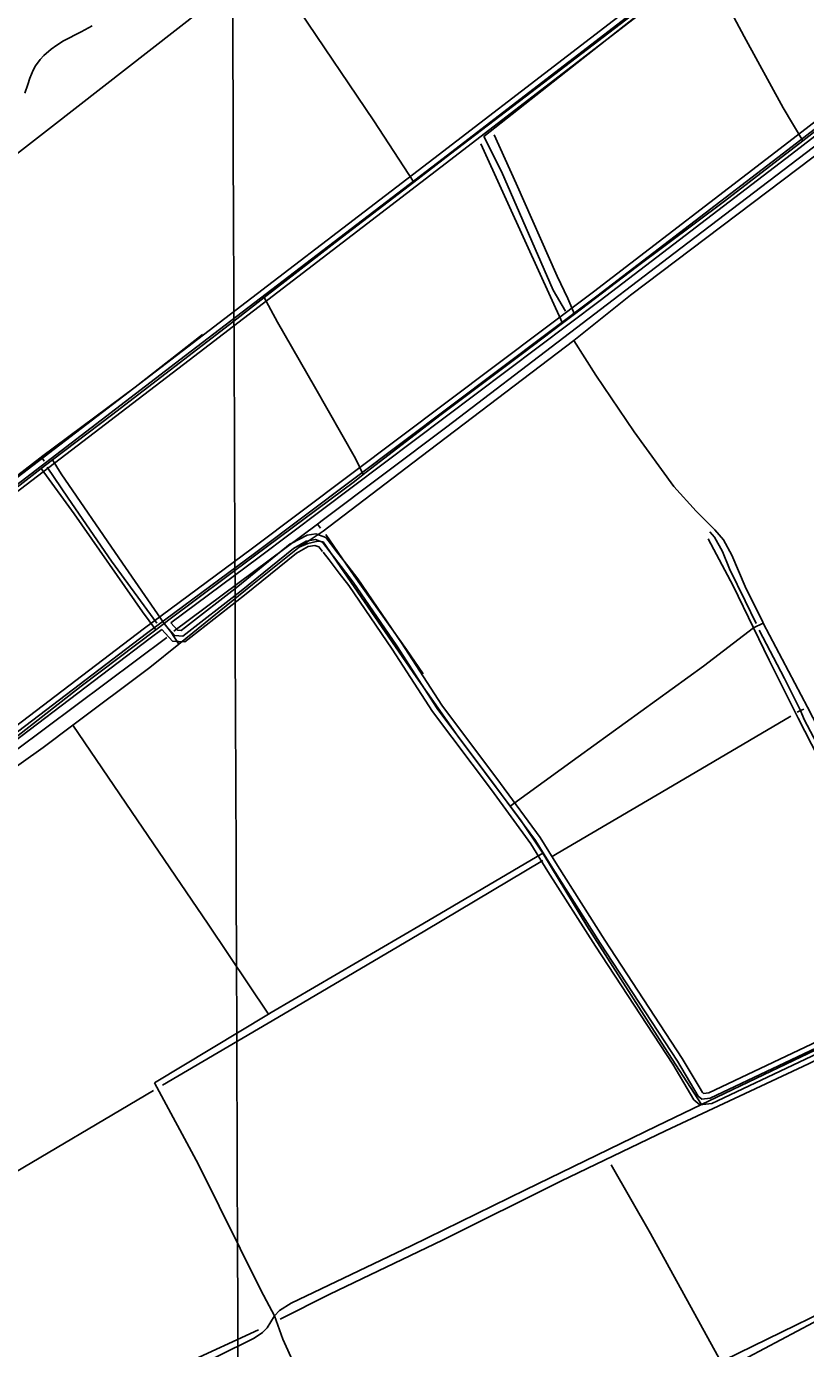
# Model space of a CAD drawing. Extents: x 3419139 to 3457078, y 540382 to 565875.
# Drawn here: x 3427951 to 3430044, y 553037 to 556590 of the extents above; entities that cross this region are included whole.
import ezdxf

# ---------------------------------------------------------------- set-up
doc = ezdxf.new("R2010")
doc.units = 0
for name, color, linetype in [('V-DTCH-CNTR', 7, 'Continuous'), ('V-GRID-MAJR', 7, 'Continuous'), ('V-ROAD-CNTR', 7, 'Continuous'), ('V-SITE-VEGE', 7, 'Continuous'), ('V-TOPO-SHOR', 7, 'Continuous')]:
    doc.layers.add(name, color=color, linetype=linetype)

msp = doc.modelspace()

# ---------------------------------------------------------------- linework, layer by layer
at = {"layer": 'V-DTCH-CNTR'}
msp.add_line((3429903.5, 554973.8), (3429929.8, 554986.6), dxfattribs=at)
for points in [[(3430678.9, 557466.1), (3430410.8, 557260.6), (3430348.4, 557212.7), (3430050.9, 556984.5), (3429713.3, 556725.7), (3429545.4, 556596.6), (3429339.7, 556438.4), (3429090.2, 556247.7), (3428991.5, 556172), (3428799.8, 556024.9), (3428589.7, 555861.6), (3428508.1, 555798.3), (3428179.2, 555545.7), (3428020.9, 555425.2), (3427990.4, 555402.1), (3427933.4, 555358.7), (3427874, 555313.3), (3427631.8, 555128.4), (3427476.3, 555006.9), (3427443.1, 554981.1), (3427144.3, 554749.3), (3427103.1, 554717.3)], [(3431280.7, 557163.9), (3431217.2, 557122.6), (3430803.9, 556804.2), (3430668.6, 556700.7), (3430179.1, 556326), (3430063.7, 556238.8), (3429573.7, 555868.4), (3429420.8, 555746.4), (3428988.2, 555417), (3428747.6, 555233.7), (3428683.4, 555190.6)], [(3428991.5, 556172), (3428884, 556336.4), (3428684.3, 556632), (3428597.5, 556746.7)], [(3430036.1, 556283.2), (3429983.6, 556371.9), (3429878.6, 556563.2), (3429790.1, 556729.5)], [(3427101.9, 554057.9), (3427380, 554268.4), (3427694, 554509.8), (3427807.7, 554593.8), (3427895.1, 554658.4), (3428097.4, 554816.9), (3428298.2, 554968.5), (3428320.9, 554985.7), (3428333.5, 554995.2), (3428563.3, 555167.5), (3428831.7, 555367.6), (3428855.6, 555386.1), (3429061.5, 555544.9), (3429287.2, 555714.3), (3429390.4, 555792.8), (3429422.5, 555817.2), (3429588.3, 555943.4), (3429825.4, 556120.9), (3430036.1, 556283.2), (3430081.1, 556317.8)], [(3429206.7, 556299.3), (3429265.9, 556168.1), (3429376, 555919.5), (3429404.9, 555858.7), (3429422.5, 555817.2)], [(3429390.4, 555792.8), (3429294.1, 556005.5), (3429171.6, 556274.8)], [(3428589.7, 555861.6), (3428625.5, 555795.3), (3428724.7, 555622.6), (3428834.9, 555429.1), (3428855.6, 555386.1)], [(3429420.8, 555746.4), (3429480.2, 555653.3), (3429583, 555500.7), (3429689.4, 555354.2), (3429750.1, 555287.2), (3429799.7, 555237.5), (3429823.2, 555210.2), (3429845.5, 555169.2), (3429881.3, 555084.9), (3429928.4, 554989.3), (3429929.8, 554986.6), (3430048.4, 554761), (3430162.2, 554540.1), (3430342.9, 554182.8), (3430354, 554157.9), (3430355.2, 554145.5), (3430351.5, 554136.9), (3430337.3, 554119.8)], [(3428360.2, 554930.3), (3428338.7, 554963.4), (3428320.9, 554985.7), (3428199.1, 555162.4), (3428044.4, 555388), (3428020.9, 555425.2)], [(3427990.4, 555402.1), (3428079.3, 555280), (3428262.6, 555017), (3428298.2, 554968.5)], [(3428747.9, 555205.5), (3428733, 555206.7), (3428706.9, 555200.5), (3428683.4, 555190.6), (3428558, 555090.3), (3428360.2, 554930.3), (3428282.4, 554867.4), (3428075.6, 554712), (3427995.7, 554652), (3427680.5, 554427.9), (3427417.3, 554232.3), (3427403.7, 554213.7), (3427401.2, 554203.8), (3427453.2, 554123.1), (3427653.7, 553819), (3427879.1, 553516.2)], [(3429764.2, 553692.6), (3429665.2, 553845.2), (3429456, 554172.9), (3429340.9, 554364), (3429337.7, 554368.7), (3429277.8, 554458.3), (3429250.5, 554494.7), (3429109.4, 554682.9), (3428997.9, 554841.8), (3428747.9, 555205.5)], [(3430400.9, 553995.8), (3430337.3, 554119.8), (3430238.8, 554312.2), (3430023.5, 554731.6), (3429945.5, 554886.7), (3429903.5, 554973.8), (3429849, 555086.5), (3429782.2, 555213.1)], [(3429250.5, 554494.7), (3429432.9, 554627.1), (3429769.3, 554871.1), (3429903.5, 554973.8)], [(3428075.6, 554712), (3428232.8, 554480), (3428438.4, 554177.1), (3428600.7, 553936)], [(3431288.7, 554424.8), (3430945, 554255.3), (3430514.4, 554048.7), (3430400.9, 553995.8), (3430396.2, 553993.6), (3430288.6, 553943.5), (3429951.1, 553782.7), (3429764.2, 553692.6), (3429643.4, 553634.3), (3429291, 553463.5), (3428984.5, 553312.6), (3428661.9, 553159.2), (3428630.8, 553139.4), (3428617.2, 553124.5), (3428597.3, 553092.3), (3428584.9, 553079.9), (3428562.6, 553065.1), (3428365.3, 552967.3), (3427976.9, 552783), (3427610.8, 552601.1), (3427216.3, 552413.1), (3427043.8, 552329)], [(3428294.3, 553751.2), (3428600.7, 553936), (3428608.2, 553940.5), (3429015.3, 554178.2), (3429337.7, 554368.7)], [(3429845.3, 552990.8), (3430065, 553107.1), (3430442.2, 553297.6), (3430699.3, 553429.5), (3430701.8, 553430.8), (3430784.7, 553473.3), (3431170.6, 553676.2), (3431562.3, 553880)], [(3428617.2, 553124.5), (3428602.3, 553151.8), (3428580.1, 553194), (3428413, 553531.5), (3428294.3, 553751.2)], [(3430436.3, 551725.1), (3430373.3, 551847.2), (3430258.8, 552077), (3430142.8, 552308.3), (3430039.7, 552515.2), (3429995.4, 552605.7), (3429939.6, 552742.1), (3429836.5, 552957.6), (3429826.4, 552983), (3429806.4, 553020.3), (3429627.4, 553346.4), (3429521.4, 553530.3)], [(3429545.4, 551300.3), (3429468.1, 551462.7), (3429362.2, 551692.5), (3429247.7, 551918), (3429220.5, 551962.6), (3429180.3, 552025.8), (3429103, 552152.2), (3429095.8, 552166.6), (3429034.3, 552307.3), (3429030, 552311.7), (3428984.1, 552350.5), (3428968.4, 552366.3), (3428955.5, 552380.7), (3428942.6, 552400.8), (3428889.5, 552543.2), (3428876.7, 552570.5), (3428787.9, 552747.2), (3428747.8, 552823.3), (3428639, 553061.8), (3428617.2, 553124.5)]]:
    msp.add_lwpolyline(points, dxfattribs=at)
at = {"layer": 'V-GRID-MAJR'}
msp.add_spline([(3428547.8, 545795.1), (3428523.1, 551854.2), (3428498.4, 557915.2), (3428473.8, 563976.2), (3428473.8, 563978.1)], degree=3, dxfattribs=at)
at = {"layer": 'V-ROAD-CNTR'}
for points in [[(3433081.9, 559331.5), (3432807.5, 559122.4), (3432036.1, 558532), (3431377.3, 558027.9), (3430607.7, 557435.2), (3429763, 556788.4), (3429045.4, 556235.7), (3428369.2, 555717.5), (3427538.9, 555082.1), (3427196.1, 554815.3)], [(3433103.9, 559331.9), (3432816.6, 559110.5), (3432045.2, 558520), (3431386.4, 558016), (3430616.8, 557423.3), (3429772.2, 556776.5), (3429054.5, 556223.8), (3428378.3, 555705.6), (3427548, 555070.2), (3427205.3, 554803.5)], [(3430921.5, 557639), (3430626, 557411.4), (3429781.3, 556764.6), (3429063.6, 556211.9), (3428387.4, 555693.6), (3427557.2, 555058.3), (3427214.5, 554791.6)], [(3431237.9, 557224.1), (3431244.3, 557214.9), (3430979.4, 557005.9), (3430537.3, 556677.7), (3429996.3, 556259.1), (3429482.9, 555865.3), (3428566.5, 555176.3), (3428273.6, 554958.3), (3427839.3, 554628), (3427245.9, 554172.1), (3426808.4, 553839.1), (3426126.7, 553321), (3425234.8, 552645.9)], [(3431223.9, 557217.8), (3430970.3, 557017.8), (3430528.3, 556689.6), (3429987.2, 556271), (3429473.8, 555877.2), (3428557.6, 555188.3), (3428264.5, 554970.2), (3427830.2, 554639.9), (3427236.7, 554184), (3426799.3, 553851), (3426255.2, 553437.5)], [(3431242.2, 557194.1), (3430988.5, 556994), (3430546.4, 556665.7), (3430005.5, 556247.2), (3429491.9, 555853.3), (3428575.5, 555164.3), (3428338.2, 554987.7)], [(3428767.6, 555200.2), (3428754.9, 555216.6), (3428728.4, 555226.5), (3428704.5, 555223.2), (3428661.7, 555201)], [(3430239.2, 553924.1), (3429787.6, 553709.7), (3429764.5, 553707.1), (3429754.9, 553715.4), (3429699.3, 553808.9), (3429491.8, 554126.5), (3429364.3, 554326.9), (3429318.2, 554402.1), (3429212, 554547), (3429054, 554757.3), (3428945.8, 554925.2), (3428828.7, 555096.5), (3428775.5, 555165.6), (3428745.7, 555204), (3428726.8, 555211.1), (3428702.4, 555207), (3428667.9, 555187.3), (3428527.4, 555073.7), (3428371.1, 554951.9), (3428349.6, 554953), (3428316, 554989.9), (3428319.5, 554989.4)], [(3428661.7, 555201), (3428659.4, 555199.7), (3428518.1, 555085.4), (3428377.5, 554975.9)], [(3428746.1, 555179.1), (3428736.4, 555191.4), (3428725.3, 555195.6), (3428707.5, 555192.7), (3428676.5, 555174.9)], [(3428813.9, 555140.3), (3428787.4, 555174.7), (3428767.6, 555200.2)], [(3428676.5, 555174.9), (3428676.4, 555174.9), (3428536.7, 555061.9), (3428391.9, 554949.1)], [(3428790.9, 555121), (3428763.7, 555156.4), (3428747.7, 555177)], [(3429734.3, 553720.7), (3429686.6, 553801), (3429479.2, 554118.3), (3429351.6, 554319), (3429305.7, 554393.8), (3429199.9, 554538.1), (3429041.6, 554748.7), (3428933.3, 554916.9), (3428816.6, 555087.7), (3428790.9, 555121)], [(3429757.4, 553740.5), (3429712, 553816.8), (3429504.4, 554134.6), (3429377, 554334.9), (3429330.7, 554410.5), (3429224, 554555.9), (3429066.3, 554765.9), (3428958.3, 554933.5), (3428840.9, 555105.3), (3428813.9, 555140.3)], [(3428377.5, 554975.9), (3428366.3, 554967.2), (3428356.5, 554967.6), (3428338.2, 554987.7)], [(3428314.1, 554969.7), (3428282.6, 554946.3), (3427848.4, 554616.1), (3427255, 554160.2), (3426817.4, 553827.1), (3426135.7, 553309), (3425243.8, 552633.9), (3424471.9, 552048.8), (3423778.5, 551513.7)], [(3428391.9, 554949.1), (3428376, 554936.6), (3428342.6, 554938.3), (3428314.1, 554969.7)], [(3430369.9, 554003.2), (3430232.8, 553937.6), (3429800.7, 553732.5)], [(3430392.3, 553980.7), (3430245.7, 553910.6), (3429807.3, 553702.5)], [(3429800.7, 553732.5), (3429783.4, 553724.3), (3429769.4, 553722.7), (3429766.5, 553725.2), (3429757.4, 553740.5)], [(3429807.3, 553702.5), (3429791.7, 553695.1), (3429759.7, 553691.5), (3429743.2, 553705.6), (3429734.3, 553720.7)]]:
    msp.add_lwpolyline(points, dxfattribs=at)
at = {"layer": 'V-SITE-VEGE'}
msp.add_lwpolyline([(3428127.1, 556591.8), (3428097.6, 556576.1), (3428050, 556551.5), (3428032.5, 556540.2), (3428017.4, 556529.2), (3427997.5, 556512.1), (3427987.5, 556501.5), (3427975.2, 556484.4), (3427969, 556472.4), (3427960, 556451.1), (3427954.2, 556434.7), (3427946.6, 556411.4)], dxfattribs=at)
at = {"layer": 'V-TOPO-SHOR'}
for p, q in [((3427998.7, 555421.5), (3427991.5, 555433.7)), ((3428740.5, 555242.2), (3428732.8, 555252.8))]:
    msp.add_line(p, q, dxfattribs=at)
for points in [[(3430078.1, 557912.4), (3429495.9, 557469.5), (3429136.6, 557189.3), (3428758.5, 556890.3), (3428418, 556632), (3428021, 556322.1), (3427710.3, 556081), (3427434.2, 555866.6), (3427426.3, 555855.6), (3427429.4, 555847.8), (3427434.1, 555841.5), (3427542.1, 555698.7), (3427828.6, 555325.3), (3427828.6, 555312.7), (3427472.4, 555041.9), (3427133.5, 554779)], [(3430344.8, 557192.1), (3430039.3, 556960.9), (3429585.9, 556615), (3429179.5, 556294.1), (3429226.4, 556200), (3429365.5, 555881.6), (3429398.4, 555825.1)], [(3431257.5, 557178.1), (3430477.6, 556580.2), (3429708.8, 555994.8), (3429079.6, 555514.2), (3428745.4, 555262.2), (3428732.8, 555252.8), (3428346.9, 554964.8)], [(3428423.6, 555762.6), (3428242.6, 555620.7), (3427991.5, 555433.7), (3427986.3, 555429.8), (3427867.5, 555338.2)], [(3428301.1, 554986.3), (3428179.1, 555152.8), (3428062.7, 555322.8), (3428006.3, 555405.7)], [(3429786.3, 555232.4), (3429798.7, 555217.2), (3429820.1, 555179.2), (3429839.3, 555132.9), (3429881.3, 555046.6), (3429910.9, 554985.8)], [(3429016.7, 554850.5), (3428971.3, 554915.5), (3428831.4, 555113.7), (3428755, 555225)], [(3428328, 554947.6), (3427756.9, 554521.9), (3427449.4, 554288.7), (3427193.6, 554089.9), (3427041.4, 553975.6)], [(3429919.2, 554967.8), (3429986.7, 554837.9), (3430030, 554751.5)], [(3430004.1, 554736.7), (3429685.7, 554548.9), (3429360.9, 554358.1)], [(3430038.6, 554755.5), (3430030, 554751.5), (3430021.4, 554747.6)], [(3430341.6, 554146.3), (3430256.9, 554314.2), (3430132.3, 554553.2), (3430040, 554728), (3430030, 554751.5)], [(3429337.4, 554348.7), (3429020.5, 554159.4), (3428640.9, 553935.6), (3428316.1, 553744.7)], [(3430393.6, 553972.6), (3430051.6, 553802.3), (3429667.3, 553622.4), (3429386.6, 553486.4), (3429068.1, 553328.4), (3428765.4, 553183), (3428632.1, 553115.7)], [(3428291.8, 553730.4), (3427876.9, 553485), (3427480, 553251.9), (3427470.6, 553240.9), (3427470.6, 553231.5), (3427586.3, 553000.9), (3427734.9, 552696.6), (3427733.3, 552690.4), (3427725.5, 552682.5), (3427090.2, 552377.6)], [(3430681.4, 553436.9), (3430246.9, 553212), (3429825, 553005.6)], [(3428574, 553087.6), (3428185, 552907.7), (3427874.5, 552756), (3427725.5, 552682.5)]]:
    msp.add_lwpolyline(points, dxfattribs=at)

doc.saveas('drawing.dxf')
